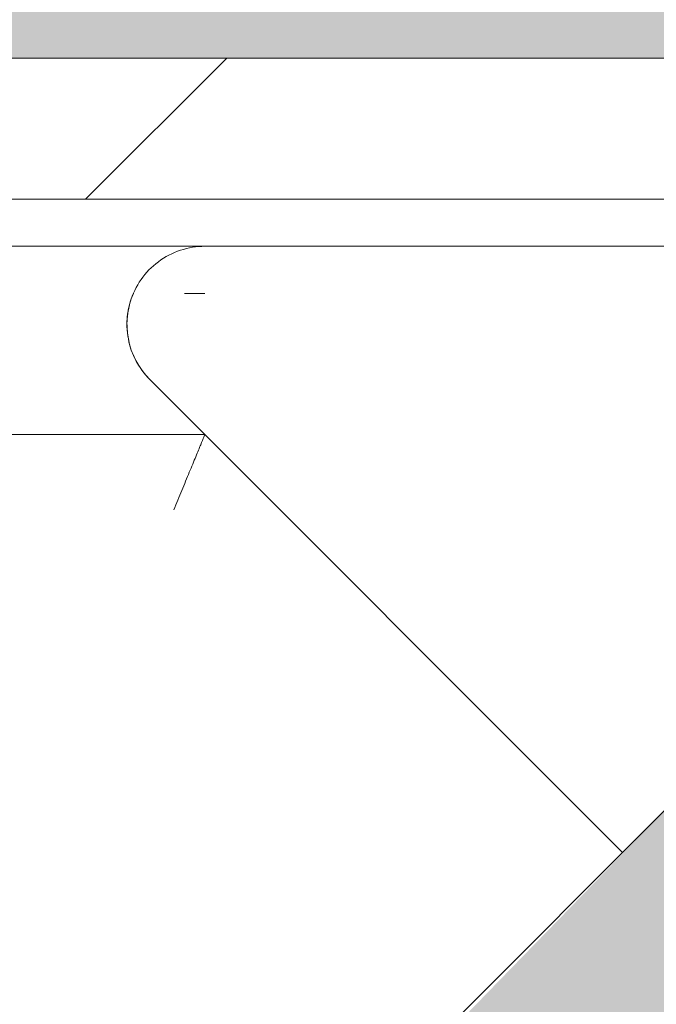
# Model space of a CAD drawing. Header units: millimetres. Extents: x 5980700 to 6194397, y -12939 to 2351883.
# Tile 373 of 587: x 6096141 to 6096208, y -1991 to -1887. Entities that reach past the tile are written whole.
import ezdxf

# ---------------------------------------------------------------- set-up
doc = ezdxf.new("R2010")
doc.units = ezdxf.units.MM
for name, color, linetype, lineweight in [('A-FLOR-PATT', 8, 'Continuous', 18), ('A-WALL', 113, 'Continuous', 18), ('A-WALL-PATT', 111, 'Continuous', 25), ('P-SANR-FIXT', 6, 'Continuous', 9)]:
    doc.layers.add(name, color=color, linetype=linetype, lineweight=lineweight)

# ---------------------------------------------------------------- blocks, each defined once
blk = doc.blocks.new('Blks_Banh_Lavatório de Canto com Barras - Único-3080981-PLANTA DE CAIMENTO DE PISOS - 1 PAV_')
at = {"layer": 'P-SANR-FIXT', "lineweight": 5}
blk.add_hatch(color=71, dxfattribs=at).paths.add_polyline_path([(-12.9903810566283, 187.2606423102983), (-14.99999999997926, 177.320508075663), (-14.99999999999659, 98.86367144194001), (15.00000000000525, 98.86367144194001), (13.83677653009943, 184.8267908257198), (8.961171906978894, 191.5343495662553), (5.035113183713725, 193.277077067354), (-0.444210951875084, 194.4803243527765), (-8.920792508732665, 191.2413005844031), (-12.62148100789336, 187.6214810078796)])
at = {"layer": 'P-SANR-FIXT', "color": 133, "lineweight": 5}
for p, q in [((176.7507224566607, 205.0349937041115), (77.78174593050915, 106.0660171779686)), ((91.92388155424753, 91.92388155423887), (201.2461179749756, 201.2461179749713)), ((15.00000000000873, 179.9245353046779), (15.00000000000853, 98.86367144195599)), ((86.06601717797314, 106.0660171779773), (14.99999999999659, 106.0660171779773)), ((89.92437185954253, 96.99543967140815), (88.3883476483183, 95.45941546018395)), ((8.485281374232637, 8.485281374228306), (91.92388155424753, 91.92388155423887))]:
    blk.add_line(p, q, dxfattribs=at)
at = {"layer": 'P-SANR-FIXT', "color": 133, "lineweight": 5, "flags": 128}
blk.add_lwpolyline([(91.92388155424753, 91.92388155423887), (92.15344798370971, 92.16281931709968), (92.37327582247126, 92.41074616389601), (92.58301339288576, 92.66726546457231), (92.78232515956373, 92.93196684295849), (92.97089226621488, 93.20442683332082), (93.1484130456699, 93.48420955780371), (93.31460350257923, 93.77086742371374), (93.46919776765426, 94.06394183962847), (93.61194852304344, 94.36296394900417), (93.74262739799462, 94.66745538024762), (93.86102533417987, 94.97692901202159), (93.9669529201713, 95.2908897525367), (94.06024069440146, 95.60883533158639), (94.14073941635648, 95.9302571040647), (94.20832030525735, 96.25464086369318), (94.26287524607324, 96.58146766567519), (94.30431696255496, 96.91021465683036), (94.33257915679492, 97.24035591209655), (94.3476166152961, 97.57136327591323), (94.34940528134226, 97.90270720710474), (94.33794229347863, 98.23385762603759), (94.31324598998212, 98.56428476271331), (94.27535587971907, 98.89346000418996), (94.22433257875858, 99.22085674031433), (94.16025771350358, 99.54595120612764), (94.0832337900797, 99.86822331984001), (93.99338403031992, 100.1871575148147), (93.89085217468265, 100.5022435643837), (93.77580225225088, 100.8129773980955), (93.64841831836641, 101.1188619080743), (93.50890416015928, 101.4194077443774), (93.35748297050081, 101.7141340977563), (93.19439699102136, 102.0025694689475), (93.01990712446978, 102.2842524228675), (92.83429251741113, 102.5587323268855), (92.63785011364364, 102.8255700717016), (92.4308941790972, 103.0843387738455), (92.21375579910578, 103.3346244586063), (91.98678234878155, 103.5760267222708), (91.75033693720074, 103.808159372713), (91.50479782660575, 104.0306510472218), (91.250557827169, 104.2431458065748), (90.98802366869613, 104.4453037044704), (90.71761534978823, 104.6368013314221), (90.43976546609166, 104.8173323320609), (90.15491851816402, 104.9866078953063), (89.86353020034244, 105.1443572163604), (89.56606667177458, 105.2903279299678), (89.2630038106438, 105.4242865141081), (88.9548264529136, 105.5460186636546), (88.64202761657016, 105.6553296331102), (88.32510771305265, 105.7520445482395), (88.00457374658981, 105.8360086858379), (87.68093850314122, 105.9070877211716), (87.35471973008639, 105.9651679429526), (87.02643930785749, 106.0101564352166), (86.696622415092, 106.0419812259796), (86.36579668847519, 106.0605914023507), (86.06601717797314, 106.0660171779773)], dxfattribs=at)
at = {"layer": 'P-SANR-FIXT', "color": 133, "lineweight": 5}
blk.add_arc((86.06601717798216, 97.78174593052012), 8.284271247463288, 21.64377402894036, 90.00000000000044, dxfattribs=at)
blk.add_open_spline([(74.46803743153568, 114.066017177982), (74.76366230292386, 113.3678854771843), (75.33239933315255, 111.9716648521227), (76.00976546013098, 110.3453888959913), (76.49061734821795, 109.182018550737), (76.92712659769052, 108.1299057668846), (77.37052161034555, 107.0581992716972), (77.70622499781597, 106.2498395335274), (77.78046347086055, 106.0660171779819), (77.78174593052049, 106.0660171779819)], degree=3, knots=[-1, -1, -1, -1, -0.8333333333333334, -0.6666666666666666, -0.5833333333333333, -0.5, -0.3333333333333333, -0.1666666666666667, 0, 0, 0, 0], dxfattribs=at)
blk = doc.blocks.new('BE-PMSa-MOD-ARQ-CONEXAODOFUTURO-EX-000-R_rvt-2-PLANTA DE CAIMENTO DE PISOS - 1 PAV_')
at = {"layer": 'A-FLOR-PATT', "lineweight": 5}
h = blk.add_hatch(dxfattribs=at)
h.set_pattern_fill('FP_144', color=71, style=0, pattern_type=2)
h.set_pattern_definition([(90, (6526.385, 1246.659), (-450, 2.755455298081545e-14), []), (180, (6526.385, 1246.659), (-5.510910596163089e-14, -450), [])])
h.paths.add_polyline_path([(2847.45629394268, -3730.84100563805), (3761.385126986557, -3730.84100563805), (3761.385126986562, -3358.341005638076), (4026.385126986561, -3358.341005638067), (4025.238580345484, -2195.445995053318), (4020.40895121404, -2195.445995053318), (4019.352346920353, -2199.919882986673), (4016.405816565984, -2203.448345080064), (4012.192023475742, -2205.28574369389), (4009.882635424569, -2205.432135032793), (4009.628444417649, -2210.255070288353), (3954.338246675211, -2202.233864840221), (3910.631019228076, -2187.66144950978), (3894.411918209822, -2180.319152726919), (3866.874152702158, -2165.038698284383), (3850.299272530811, -2153.94586468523), (3813.276916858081, -2122.973039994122), (3785.924089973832, -2090.791924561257), (3774.478122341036, -2074.478195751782), (3751.363377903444, -2032.902562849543), (3737.646886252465, -1994.098758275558), (3732.054418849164, -1971.860110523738), (3727.209032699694, -1940.139028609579), (3726.508883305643, -1926.594422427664), (3730.81782181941, -1926.367321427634), (3731.63749387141, -1921.844023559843), (3734.394231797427, -1918.16537137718), (3738.505479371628, -1916.10874081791), (3740.80396179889, -1915.841005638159), (3740.80396179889, -1910.84100563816), (4017.15810483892, -1911.914294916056), (4020.171271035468, -1913.528505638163), (4024.688837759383, -1920.579381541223), (4025.408967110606, -1923.199056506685), (4025.637149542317, -1905.84100563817), (3191.385126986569, -1905.84100563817), (3191.385126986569, -1920.841005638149), (3121.385126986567, -1920.841005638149), (3121.385126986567, -1905.84100563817), (3101.385126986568, -1905.430946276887), (3101.385126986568, -1903.341005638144), (2241.385126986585, -1903.341005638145), (2241.385126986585, -1905.841005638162), (2221.385126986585, -1905.841005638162), (2221.385126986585, -1920.841005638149), (2151.385126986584, -1920.841005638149), (2151.385126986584, -1905.841005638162), (2144.383337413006, -1905.841005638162), (2144.383337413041, -1998.841794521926), (2026.385126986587, -1998.841794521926), (2026.385126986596, -3730.841005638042), (2837.467686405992, -3730.84100563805)])
h.paths.add_polyline_path([(2553.460559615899, -3720.199074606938), (2499.975262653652, -3719.540927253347), (2494.488824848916, -3717.266518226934), (2492.420134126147, -3712.790236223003), (2491.561066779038, -3710.195970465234), (2492.242601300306, -3584.990854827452), (2499.088020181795, -3575.333250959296), (2502.561937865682, -3572.772683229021), (2504.798029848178, -3571.505334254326), (2506.41848026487, -3570.851812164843), (2510.740271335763, -3570.506730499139), (2512.515018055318, -3570.166125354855), (2521.441390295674, -3570.166125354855), (2501.618363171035, -3517.051860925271), (2489.700035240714, -3472.324388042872), (2481.064460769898, -3422.552141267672), (2477.21626771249, -3377.271378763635), (2477.461789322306, -3326.766487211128), (2481.468931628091, -3281.813879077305), (2490.781241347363, -3231.273323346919), (2501.066562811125, -3192.606873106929), (2516.720450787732, -3157.063492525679), (2527.206676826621, -3140.69236963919), (2536.873574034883, -3128.404159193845), (2553.460559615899, -3111.648691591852), (2567.693262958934, -3100.206550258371), (2587.112969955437, -3087.811936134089), (2607.297337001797, -3078.173929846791), (2634.18590067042, -3070.141680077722), (2655.700894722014, -3066.609142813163), (2675.355217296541, -3065.5512660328), (2700.678218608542, -3067.631030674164), (2725.434746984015, -3073.212176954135), (2746.538438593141, -3080.949696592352), (2767.753144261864, -3091.915144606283), (2785.351341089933, -3103.809814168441), (2805.294984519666, -3122.191259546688), (2820.563577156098, -3140.692369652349), (2831.04980318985, -3157.063492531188), (2836.638824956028, -3167.775454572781), (2847.895877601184, -3196.481164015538), (2859.504289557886, -3241.889419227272), (2867.675921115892, -3293.80929998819), (2870.430339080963, -3327.704252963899), (2870.567359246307, -3377.042662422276), (2866.363238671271, -3424.918303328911), (2857.679376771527, -3473.653045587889), (2845.634656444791, -3518.478333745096), (2827.393565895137, -3567.576457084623), (2827.393565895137, -3570.166125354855), (2841.919456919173, -3570.669922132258), (2843.767157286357, -3572.155071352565), (2847.895877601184, -3573.248148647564), (2853.09784276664, -3577.69334454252), (2852.46119152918, -3578.091262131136), (2854.693056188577, -3580.681695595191), (2856.119978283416, -3583.314283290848), (2857.459187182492, -3590.158107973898), (2856.798178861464, -3711.788064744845), (2854.526877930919, -3717.271316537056), (2850.050348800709, -3719.340117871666), (2847.45629394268, -3720.199074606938), (2627.069389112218, -3720.199074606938)])
h.paths.add_polyline_path([(2523.364797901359, -3570.166125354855), (2523.722988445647, -3570.166125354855), (2522.962262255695, -3570.166125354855)])
h.paths.add_polyline_path([(2824.034150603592, -3570.166125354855), (2824.870033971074, -3570.00385190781), (2834.555240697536, -3546.103222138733), (2832.269156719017, -3549.118594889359), (2823.616134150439, -3570.166125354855)])
h.paths.add_polyline_path([(2843.964183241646, -3519.434504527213), (2848.338133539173, -3504.693665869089), (2857.902788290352, -3467.461942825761), (2857.679376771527, -3462.754966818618), (2844.266051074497, -3518.187002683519)])
h.paths.add_polyline_path([(2863.306611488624, -3435.901082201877), (2866.602236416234, -3410.105472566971), (2863.412666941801, -3434.653049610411)])
h.paths.add_polyline_path([(2869.419601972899, -3351.476944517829), (2868.384299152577, -3318.449403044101), (2866.433130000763, -3307.538711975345), (2869.419028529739, -3351.468507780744)])
h.paths.add_polyline_path([(2862.88845642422, -3269.2450043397), (2854.47090004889, -3226.481814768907), (2853.511617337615, -3227.412125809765), (2861.583906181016, -3263.42501624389)])
h.paths.add_polyline_path([(4015.408951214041, -2340.841005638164), (4013.496295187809, -2338.525979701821), (4013.428143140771, -2337.623003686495), (4012.089271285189, -2334.876820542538), (4011.583542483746, -2334.434349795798), (4011.583542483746, -2329.707153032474), (4010.941097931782, -2324.417523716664), (4011.78280786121, -2291.350888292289), (4012.089271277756, -2290.391243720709), (4012.357519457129, -2286.570495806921), (4013.345404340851, -2285.022835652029), (4013.496295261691, -2283.265101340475), (4012.060830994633, -2282.743462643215), (4015.408951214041, -2280.841005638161), (4025.408951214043, -2280.841005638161), (4025.408951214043, -2340.841005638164)])
h.paths.add_polyline_path([(4009.411923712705, -2331.689160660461), (4000.408951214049, -2326.691005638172), (3925.487554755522, -2325.564912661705), (3924.095797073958, -2325.14142636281), (3921.547032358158, -2325.083662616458), (3913.062618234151, -2316.601233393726), (3912.538667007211, -2308.049229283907), (3913.205275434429, -2304.909167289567), (3917.965993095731, -2298.469374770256), (3920.19936367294, -2298.469374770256), (3922.346847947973, -2296.427215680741), (3929.737679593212, -2295.302299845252), (3945.698169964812, -2294.997180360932), (3970.922582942, -2295.030383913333), (4000.873262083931, -2293.974493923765), (4009.411923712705, -2289.992850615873), (4009.411923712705, -2329.698339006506)])
h.paths.add_polyline_path([(4020.360191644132, -2202.612661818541), (4020.360191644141, -2199.322013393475), (4021.978240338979, -2198.362161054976), (4022.872702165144, -2200.857970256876), (4021.373637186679, -2203.14626636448), (4020.40895121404, -2202.638334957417)])
h.paths.add_polyline_path([(4017.041936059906, -2205.760635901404), (4018.084585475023, -2201.855725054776), (4020.164498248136, -2203.490623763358), (4018.994805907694, -2205.432135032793), (4017.83091966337, -2205.627917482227)])
h.paths.add_polyline_path([(4014.83399456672, -2208.262642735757), (4012.712165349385, -2207.1527316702), (4014.405933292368, -2204.612462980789), (4017.683729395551, -2207.1527316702), (4017.041936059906, -2207.680146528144)])
h.paths.add_polyline_path([(3995.491824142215, -2194.2664200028), (3995.946367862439, -2193.107441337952), (3995.582290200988, -2193.409373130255), (3995.496774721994, -2194.219519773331)])
h.paths.add_polyline_path([(3995.946367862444, -2189.960216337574), (4003.665912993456, -2186.963844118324), (4005.136357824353, -2180.841005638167), (4004.245758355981, -2181.338243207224), (4002.72106107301, -2186.963844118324), (4000.052537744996, -2187.927002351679), (3988.833871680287, -2187.82056538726), (3995.998801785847, -2189.463473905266)])
h.paths.add_polyline_path([(3996.436575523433, -2185.316143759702), (3997.408951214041, -2181.229328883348), (3996.856465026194, -2181.338243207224), (3996.639114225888, -2183.397356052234)])
h.paths.add_polyline_path([(4010.023862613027, -2184.042427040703), (4009.296346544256, -2180.841005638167), (4009.296346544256, -2181.48019542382), (4009.882635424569, -2183.545040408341)])
h.paths.add_polyline_path([(4015.918695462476, -2049.037026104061), (4016.862897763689, -2047.75211666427), (4014.839659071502, -2048.494674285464), (4015.067514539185, -2048.609200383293)])
h.paths.add_polyline_path([(4019.144292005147, -2045.716780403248), (4020.40895121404, -2040.841005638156), (4019.144292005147, -2041.209514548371), (4014.083821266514, -2043.881864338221), (4018.782708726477, -2045.585671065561)])
h.paths.add_polyline_path([(3929.949535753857, -2034.584692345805), (3934.363214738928, -2027.460262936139), (3935.623463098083, -2021.839697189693), (3933.823789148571, -2025.231417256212), (3930.946640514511, -2032.177468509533)])
h.paths.add_polyline_path([(3917.204540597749, -2040.258619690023), (3920.983781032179, -2039.761073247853), (3928.393816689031, -2035.778437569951), (3925.807400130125, -2036.300421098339), (3917.702087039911, -2039.761073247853)])
h.paths.add_polyline_path([(3625.408951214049, -2024.724014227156), (3614.192026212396, -2020.053829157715), (3613.23122837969, -2017.173506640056), (3610.938859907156, -2014.430811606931), (3610.240387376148, -2010.192613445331), (3609.79012196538, -2009.615637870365), (3609.586619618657, -1982.647633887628), (3608.542439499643, -1935.37669476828), (3604.959189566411, -1926.838033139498), (3646.257106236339, -1926.838033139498), (3641.258951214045, -1940.139028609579), (3640.132577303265, -2011.867448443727), (3639.168756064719, -2014.590823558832), (3637.49296754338, -2016.353041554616), (3637.293619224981, -2018.598176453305), (3628.200727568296, -2023.711289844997)])
h.paths.add_polyline_path([(3895.991337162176, -2019.045416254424), (3896.665264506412, -2018.37148891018), (3899.211728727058, -2009.497931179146), (3898.486892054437, -2010.442556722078), (3896.488883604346, -2015.266175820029)])
h.paths.add_polyline_path([(3901.665264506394, -2006.300421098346), (3914.410259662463, -2000.626493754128), (3910.631019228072, -2001.124040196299), (3904.072488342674, -2004.453293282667)])
h.paths.add_polyline_path([(3750.706189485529, -1958.520597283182), (3748.049571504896, -1939.850516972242), (3749.618659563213, -1933.184151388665), (3750.937735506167, -1932.744949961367), (3755.445682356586, -1930.841005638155), (3754.915579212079, -1930.380154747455), (3748.025751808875, -1934.090042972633), (3746.959891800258, -1941.077710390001), (3749.791153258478, -1954.260158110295)])
h.paths.add_polyline_path([(3741.987587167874, -1940.796479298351), (3742.846062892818, -1939.590882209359), (3741.997068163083, -1940.139028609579), (3741.989548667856, -1940.660460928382)])
h.paths.add_polyline_path([(3750.937735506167, -1939.850516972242), (3755.445682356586, -1938.841005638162), (3754.915579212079, -1939.010576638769), (3751.898160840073, -1939.647718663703)])
h.paths.add_polyline_path([(3755.445682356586, -1927.135100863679), (3754.915579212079, -1925.904775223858), (3754.915579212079, -1926.985129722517)])
h.paths.add_polyline_path([(3625.869013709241, -1925.387900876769), (3601.138441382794, -1923.892437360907), (3599.042181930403, -1922.857458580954), (3597.833046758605, -1922.75366166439), (3597.225566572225, -1924.038053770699), (3595.408951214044, -1920.841005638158), (3595.408951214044, -1910.84100563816), (3655.408951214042, -1910.84100563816), (3655.408951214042, -1920.841005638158), (3653.091299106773, -1922.744524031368), (3652.544206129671, -1922.79148869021), (3649.444766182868, -1924.160685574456), (3647.690784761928, -1924.455423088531), (3644.266284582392, -1924.669229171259), (3638.876058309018, -1925.309257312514), (3628.087140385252, -1925.381148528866)])
h.paths.add_polyline_path([(3889.68059251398, -1924.853635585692), (3889.964852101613, -1923.86994231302), (3889.640303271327, -1924.473944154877)])
h.paths.add_polyline_path([(3889.551086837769, -1924.98314126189), (3889.467759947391, -1923.86994231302), (3887.755282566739, -1916.20769631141), (3887.803511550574, -1921.506251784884), (3889.485993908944, -1924.853635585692)])
h.paths.add_polyline_path([(3729.097225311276, -1923.537791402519), (3727.987314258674, -1921.415962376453), (3729.097225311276, -1918.566227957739), (3730.964213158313, -1920.298290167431), (3730.81782181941, -1922.390554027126), (3730.489320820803, -1922.609587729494)])
h.paths.add_polyline_path([(3892.368092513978, -1922.166135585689), (3893.351785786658, -1921.182442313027), (3894.433875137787, -1915.841005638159), (3891.451436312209, -1916.676117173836), (3890.664285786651, -1917.467248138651), (3891.451436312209, -1919.638111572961)])
h.paths.add_polyline_path([(3732.801611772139, -1919.844140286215), (3730.622039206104, -1918.419037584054), (3731.201831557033, -1916.432618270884), (3733.424305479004, -1916.897609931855), (3732.936043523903, -1919.20802138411)])
h.paths.add_polyline_path([(3736.33007386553, -1916.897609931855), (3732.930247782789, -1914.546910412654), (3733.63729444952, -1913.940486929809), (3735.854640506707, -1913.34100563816), (3737.724546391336, -1914.546910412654), (3736.671302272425, -1916.32239210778)])
at = {"layer": 'A-WALL', "lineweight": 5}
h = blk.add_hatch(color=9, dxfattribs=at)
h.paths.add_polyline_path([(4056.385126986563, -1890.841005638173), (4056.385126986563, -1880.841005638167), (3131.385126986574, -1880.841005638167), (3131.385126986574, -1890.841005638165), (4036.385126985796, -1890.841005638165)])
h.paths.add_polyline_path([(2016.38512698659, -1890.841005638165), (2098.683337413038, -1890.841005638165), (2098.683337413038, -1880.841005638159), (1996.385126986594, -1880.841005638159), (1996.385126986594, -1890.841005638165)])
h.paths.add_polyline_path([(2119.383337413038, -1890.841005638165), (2119.383337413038, -1880.841005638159), (2109.383337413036, -1881.811896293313), (2109.383337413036, -1890.841005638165)])
h.paths.add_polyline_path([(2211.385126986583, -1890.841005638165), (2211.385126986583, -1880.841005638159), (2134.383337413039, -1880.841005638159), (2134.383337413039, -1890.841005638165), (2165.384232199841, -1890.841005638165)])
at = {"layer": 'A-WALL-PATT', "lineweight": 5}
h = blk.add_hatch(dxfattribs=at)
h.set_pattern_fill('FP_14', color=252, style=0, pattern_type=2)
h.set_pattern_definition([(45, (0, 0), (-53.03300858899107, 53.03300858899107), [])])
h.paths.add_polyline_path([(3142.331195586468, -1905.84100563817), (4036.385126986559, -1905.786951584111), (4036.385126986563, -1890.841005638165), (3131.385126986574, -1890.841005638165), (3132.491545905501, -1905.84100563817)])
h.paths.add_polyline_path([(2134.383337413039, -1905.841005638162), (2211.385126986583, -1905.841005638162), (2211.385126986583, -1890.841005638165), (2134.383337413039, -1890.841005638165), (2134.383337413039, -1905.433404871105)])
h.paths.add_polyline_path([(2109.383337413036, -1905.841005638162), (2119.383337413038, -1905.841005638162), (2119.383337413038, -1890.841005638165), (2109.383337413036, -1890.841005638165), (2109.383337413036, -1903.341005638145)])
h.paths.add_polyline_path([(2026.385126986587, -1905.841005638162), (2098.683337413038, -1905.841005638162), (2098.683337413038, -1890.841005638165), (2016.38512698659, -1890.841005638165), (2016.38512698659, -1905.841005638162)])
at = {"layer": 'A-WALL', "color": 90, "lineweight": 5}
blk.add_line((3131.3851269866, -1890.841005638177), (4036.385126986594, -1890.84100563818), dxfattribs=at)
at = {"layer": 'A-WALL', "color": 130, "lineweight": 9}
blk.add_line((3191.385126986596, -1905.841005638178), (4026.385126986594, -1905.84100563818), dxfattribs=at)
at = {"layer": 'P-SANR-FIXT', "color": 250, "lineweight": 5, "rotation": 134.9999999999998}
blk.add_blockref('Blks_Banh_Lavatório de Canto com Barras - Único-3080981-PLANTA DE CAIMENTO DE PISOS - 1 PAV_', (4025.40895121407, -1910.841005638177), dxfattribs=at)

msp = doc.modelspace()

# ---------------------------------------------------------------- block references
at = {"color": 50, "lineweight": 5}
msp.add_blockref('BE-PMSa-MOD-ARQ-CONEXAODOFUTURO-EX-000-R_rvt-2-PLANTA DE CAIMENTO DE PISOS - 1 PAV_', (6092264.959189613, 0), dxfattribs=at)

doc.saveas('drawing.dxf')
